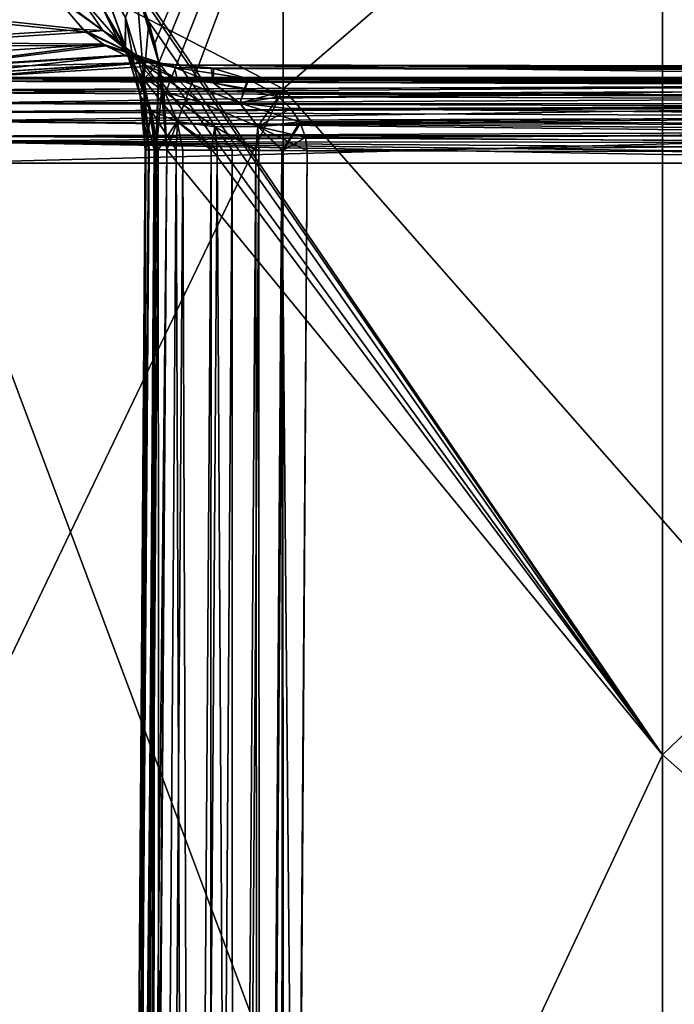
# Model space of a CAD drawing. Header units: millimetres. Extents: x -41 to 11, y -3 to 963.
# Tile 845 of 1056: x -39.12 to -37.21, y 882.4 to 885.28. Entities that reach past the tile are written whole.
import ezdxf

# ---------------------------------------------------------------- set-up
doc = ezdxf.new("R2010")
doc.units = ezdxf.units.MM
doc.header["$LTSCALE"] = 65.185185
for name, color, linetype in [('2190', 7, 'CONTINUOUS'), ('2194', 7, 'CONTINUOUS'), ('2226', 7, 'CONTINUOUS'), ('2227', 7, 'CONTINUOUS'), ('2228', 7, 'CONTINUOUS'), ('2236', 7, 'CONTINUOUS'), ('2263', 7, 'CONTINUOUS'), ('2264', 7, 'CONTINUOUS'), ('2266', 7, 'CONTINUOUS'), ('2282', 7, 'CONTINUOUS'), ('2283', 7, 'CONTINUOUS'), ('2284', 7, 'CONTINUOUS'), ('2285', 7, 'CONTINUOUS'), ('2286', 7, 'CONTINUOUS'), ('2287', 7, 'CONTINUOUS'), ('2288', 7, 'CONTINUOUS'), ('2292', 7, 'CONTINUOUS'), ('2410', 7, 'CONTINUOUS'), ('2414', 7, 'CONTINUOUS'), ('2425', 7, 'CONTINUOUS'), ('3163', 7, 'CONTINUOUS'), ('3165', 7, 'CONTINUOUS'), ('3226', 7, 'CONTINUOUS'), ('3227', 7, 'CONTINUOUS')]:
    doc.layers.add(name, color=color, linetype=linetype)

msp = doc.modelspace()

# ---------------------------------------------------------------- linework, layer by layer
at = {"layer": '2190', "linetype": 'Continuous'}
for points in [[(-38.7247, 885.2089, 88.0363), (-37.2415, 888.7487, 85.4452), (-38.7691, 885.348, 88.1167), (-38.7247, 885.2089, 88.0363)], [(-38.7124, 885.1515, 88.0137), (-37.2415, 888.7487, 85.4452), (-38.7247, 885.2089, 88.0363), (-38.7124, 885.1515, 88.0137)], [(-38.6977, 885.0538, 87.9865), (-37.2415, 888.7487, 85.4452), (-38.7124, 885.1515, 88.0137), (-38.6977, 885.0538, 87.9865)], [(-38.6896, 884.8973, 87.9705), (-37.2415, 888.7487, 85.4452), (-38.6977, 885.0538, 87.9865), (-38.6896, 884.8973, 87.9705)], [(-37.2415, 883.1297, 85.3396), (-37.2415, 888.7487, 85.4452), (-38.6896, 884.8973, 87.9705), (-37.2415, 883.1297, 85.3396)], [(-37.2415, 883.1297, 85.3396), (-34.6518, 885.6143, 80.6992), (-37.2415, 888.7487, 85.4452), (-37.2415, 883.1297, 85.3396)], [(-34.6518, 880.8423, 80.447), (-34.6518, 885.6143, 80.6992), (-37.2415, 883.1297, 85.3396), (-34.6518, 880.8423, 80.447)], [(-38.7231, 879.9753, 87.9722), (-37.2415, 883.1297, 85.3396), (-38.6896, 884.8973, 87.9705), (-38.7231, 879.9753, 87.9722)], [(-37.2415, 877.5184, 85.1924), (-37.2415, 883.1297, 85.3396), (-38.7231, 879.9753, 87.9722), (-37.2415, 877.5184, 85.1924)], [(-37.2415, 877.5184, 85.1924), (-34.6518, 880.8423, 80.447), (-37.2415, 883.1297, 85.3396), (-37.2415, 877.5184, 85.1924)]]:
    msp.add_3dface(points, dxfattribs=at)
at = {"layer": '2194', "linetype": 'Continuous'}
for points in [[(-37.2415, 888.7487, 16.5548), (-37.2415, 883.1297, 16.6604), (-38.8026, 885.4203, 13.823), (-37.2415, 888.7487, 16.5548)], [(-37.2415, 888.7487, 16.5548), (-34.6518, 885.6143, 21.3008), (-37.2415, 883.1297, 16.6604), (-37.2415, 888.7487, 16.5548)], [(-34.6518, 885.6143, 21.3008), (-34.6518, 880.8423, 21.553), (-37.2415, 883.1297, 16.6604), (-34.6518, 885.6143, 21.3008)], [(-38.8026, 885.4203, 13.823), (-37.2415, 883.1297, 16.6604), (-38.778, 885.369, 13.8673), (-38.8026, 885.4203, 13.823)], [(-38.778, 885.369, 13.8673), (-37.2415, 883.1297, 16.6604), (-38.7419, 885.2712, 13.9325), (-38.778, 885.369, 13.8673)], [(-38.7419, 885.2712, 13.9325), (-37.2415, 883.1297, 16.6604), (-38.7123, 885.1515, 13.9864), (-38.7419, 885.2712, 13.9325)], [(-38.7123, 885.1515, 13.9864), (-37.2415, 883.1297, 16.6604), (-38.7027, 885.0934, 14.0042), (-38.7123, 885.1515, 13.9864)], [(-38.7027, 885.0934, 14.0042), (-37.2415, 883.1297, 16.6604), (-38.6896, 884.8973, 14.0295), (-38.7027, 885.0934, 14.0042)], [(-38.6896, 884.8973, 14.0295), (-37.2415, 883.1297, 16.6604), (-38.7231, 879.9753, 14.0278), (-38.6896, 884.8973, 14.0295)], [(-37.2415, 883.1297, 16.6604), (-37.2415, 877.5184, 16.8076), (-38.7231, 879.9753, 14.0278), (-37.2415, 883.1297, 16.6604)], [(-37.2415, 883.1297, 16.6604), (-34.6518, 880.8423, 21.553), (-37.2415, 877.5184, 16.8076), (-37.2415, 883.1297, 16.6604)]]:
    msp.add_3dface(points, dxfattribs=at)
at = {"layer": '2226', "linetype": 'Continuous'}
for points in [[(-38.6741, 885.1453, 88.9527), (-31.875, 885.1329, 89.3091), (-31.875, 885.1229, 89.2297), (-38.6741, 885.1453, 88.9527)], [(-38.5602, 885.1365, 88.8845), (-38.6741, 885.1453, 88.9527), (-31.875, 885.1229, 89.2297), (-38.5602, 885.1365, 88.8845)], [(-38.5529, 885.1352, 88.8801), (-38.5602, 885.1365, 88.8845), (-31.875, 885.1229, 89.2297), (-38.5529, 885.1352, 88.8801)], [(-38.4532, 885.1053, 88.8202), (-38.5529, 885.1352, 88.8801), (-31.875, 885.1229, 89.2297), (-38.4532, 885.1053, 88.8202)], [(-31.875, 885.0884, 89.1575), (-38.4532, 885.1053, 88.8202), (-31.875, 885.1229, 89.2297), (-31.875, 885.0884, 89.1575)], [(-38.4503, 885.1041, 88.8185), (-38.4532, 885.1053, 88.8202), (-31.875, 885.0884, 89.1575), (-38.4503, 885.1041, 88.8185)], [(-38.376, 885.0622, 88.7736), (-38.4503, 885.1041, 88.8185), (-31.875, 885.0884, 89.1575), (-38.376, 885.0622, 88.7736)], [(-31.875, 885.0329, 89.1), (-38.376, 885.0622, 88.7736), (-31.875, 885.0884, 89.1575), (-31.875, 885.0329, 89.1)], [(-38.363, 885.0521, 88.7657), (-38.376, 885.0622, 88.7736), (-31.875, 885.0329, 89.1), (-38.363, 885.0521, 88.7657)], [(-38.3275, 885.0177, 88.7441), (-38.363, 885.0521, 88.7657), (-31.875, 885.0329, 89.1), (-38.3275, 885.0177, 88.7441)], [(-31.875, 884.962, 89.0629), (-38.3275, 885.0177, 88.7441), (-31.875, 885.0329, 89.1), (-31.875, 884.962, 89.0629)], [(-38.3012, 884.9795, 88.728), (-38.3275, 885.0177, 88.7441), (-31.875, 884.962, 89.0629), (-38.3012, 884.9795, 88.728)], [(-38.2987, 884.9746, 88.7265), (-38.3012, 884.9795, 88.728), (-31.875, 884.962, 89.0629), (-38.2987, 884.9746, 88.7265)], [(-38.2839, 884.9339, 88.7172), (-38.2987, 884.9746, 88.7265), (-31.875, 884.962, 89.0629), (-38.2839, 884.9339, 88.7172)], [(-31.875, 884.883, 89.05), (-38.2839, 884.9339, 88.7172), (-31.875, 884.962, 89.0629), (-31.875, 884.883, 89.05)], [(-38.2797, 884.8948, 88.7143), (-38.2839, 884.9339, 88.7172), (-31.875, 884.883, 89.05), (-38.2797, 884.8948, 88.7143)]]:
    msp.add_3dface(points, dxfattribs=at)
at = {"layer": '2227', "linetype": 'Continuous'}
for points in [[(-38.8787, 885.3141, 88.4443), (-38.8107, 885.1985, 88.3313), (-38.8913, 885.4213, 88.3663), (-38.8787, 885.3141, 88.4443)], [(-38.8107, 885.1985, 88.3313), (-38.8102, 885.2844, 88.2223), (-38.8913, 885.4213, 88.3663), (-38.8107, 885.1985, 88.3313)], [(-39.0209, 885.3492, 88.7645), (-38.8764, 885.2463, 88.6764), (-38.9502, 885.3555, 88.6044), (-39.0209, 885.3492, 88.7645)], [(-39.0209, 885.3492, 88.7645), (-38.9248, 885.2413, 88.8149), (-38.8764, 885.2463, 88.6764), (-39.0209, 885.3492, 88.7645)], [(-38.8324, 885.2187, 88.5333), (-38.8787, 885.3141, 88.4443), (-38.9502, 885.3555, 88.6044), (-38.8324, 885.2187, 88.5333)], [(-38.8764, 885.2463, 88.6764), (-38.8324, 885.2187, 88.5333), (-38.9502, 885.3555, 88.6044), (-38.8764, 885.2463, 88.6764)], [(-38.7563, 885.1036, 88.1258), (-38.7779, 885.3688, 88.1326), (-38.8102, 885.2844, 88.2223), (-38.7563, 885.1036, 88.1258)], [(-38.7124, 885.1515, 88.0137), (-38.7691, 885.348, 88.1167), (-38.7779, 885.3688, 88.1326), (-38.7124, 885.1515, 88.0137)], [(-38.7124, 885.1515, 88.0137), (-38.7779, 885.3688, 88.1326), (-38.7563, 885.1036, 88.1258), (-38.7124, 885.1515, 88.0137)], [(-38.7124, 885.1515, 88.0137), (-38.7247, 885.2089, 88.0363), (-38.7691, 885.348, 88.1167), (-38.7124, 885.1515, 88.0137)], [(-38.772, 885.1219, 88.4501), (-38.8107, 885.1985, 88.3313), (-38.8787, 885.3141, 88.4443), (-38.772, 885.1219, 88.4501)], [(-38.8324, 885.2187, 88.5333), (-38.772, 885.1219, 88.4501), (-38.8787, 885.3141, 88.4443), (-38.8324, 885.2187, 88.5333)], [(-38.8107, 885.1985, 88.3313), (-38.7674, 885.0548, 88.2591), (-38.8102, 885.2844, 88.2223), (-38.8107, 885.1985, 88.3313)], [(-38.7674, 885.0548, 88.2591), (-38.7563, 885.1036, 88.1258), (-38.8102, 885.2844, 88.2223), (-38.7674, 885.0548, 88.2591)], [(-38.9248, 885.2413, 88.8149), (-38.7769, 885.1723, 88.7529), (-38.8764, 885.2463, 88.6764), (-38.9248, 885.2413, 88.8149)], [(-38.9248, 885.2413, 88.8149), (-38.8677, 885.2013, 88.8457), (-38.7769, 885.1723, 88.7529), (-38.9248, 885.2413, 88.8149)], [(-38.7559, 885.1468, 88.6236), (-38.8324, 885.2187, 88.5333), (-38.8764, 885.2463, 88.6764), (-38.7559, 885.1468, 88.6236)], [(-38.7769, 885.1723, 88.7529), (-38.7559, 885.1468, 88.6236), (-38.8764, 885.2463, 88.6764), (-38.7769, 885.1723, 88.7529)], [(-38.6953, 885.0658, 88.5639), (-38.772, 885.1219, 88.4501), (-38.8324, 885.2187, 88.5333), (-38.6953, 885.0658, 88.5639)], [(-38.7559, 885.1468, 88.6236), (-38.6953, 885.0658, 88.5639), (-38.8324, 885.2187, 88.5333), (-38.7559, 885.1468, 88.6236)], [(-38.8677, 885.2013, 88.8457), (-38.8077, 885.1722, 88.8784), (-38.7769, 885.1723, 88.7529), (-38.8677, 885.2013, 88.8457)], [(-38.7353, 885.0112, 88.401), (-38.7674, 885.0548, 88.2591), (-38.8107, 885.1985, 88.3313), (-38.7353, 885.0112, 88.401)], [(-38.772, 885.1219, 88.4501), (-38.7353, 885.0112, 88.401), (-38.8107, 885.1985, 88.3313), (-38.772, 885.1219, 88.4501)], [(-38.8077, 885.1722, 88.8784), (-38.6669, 885.1375, 88.8244), (-38.7769, 885.1723, 88.7529), (-38.8077, 885.1722, 88.8784)], [(-38.8077, 885.1722, 88.8784), (-38.7421, 885.153, 88.9147), (-38.6669, 885.1375, 88.8244), (-38.8077, 885.1722, 88.8784)], [(-38.6669, 885.1375, 88.8244), (-38.659, 885.105, 88.7055), (-38.7769, 885.1723, 88.7529), (-38.6669, 885.1375, 88.8244)], [(-38.659, 885.105, 88.7055), (-38.7559, 885.1468, 88.6236), (-38.7769, 885.1723, 88.7529), (-38.659, 885.105, 88.7055)], [(-38.7211, 884.8974, 88.0381), (-38.7124, 885.1515, 88.0137), (-38.7563, 885.1036, 88.1258), (-38.7211, 884.8974, 88.0381)], [(-38.7421, 885.153, 88.9147), (-38.6741, 885.1453, 88.9527), (-38.6669, 885.1375, 88.8244), (-38.7421, 885.153, 88.9147)], [(-38.6896, 884.8973, 87.9705), (-38.7124, 885.1515, 88.0137), (-38.7211, 884.8974, 88.0381), (-38.6896, 884.8973, 87.9705)], [(-38.6896, 884.8973, 87.9705), (-38.6977, 885.0538, 87.9865), (-38.7124, 885.1515, 88.0137), (-38.6896, 884.8973, 87.9705)], [(-38.6953, 885.0658, 88.5639), (-38.6588, 884.9798, 88.5323), (-38.772, 885.1219, 88.4501), (-38.6953, 885.0658, 88.5639)], [(-38.6588, 884.9798, 88.5323), (-38.7353, 885.0112, 88.401), (-38.772, 885.1219, 88.4501), (-38.6588, 884.9798, 88.5323)], [(-38.5913, 885.0367, 88.6586), (-38.6953, 885.0658, 88.5639), (-38.7559, 885.1468, 88.6236), (-38.5913, 885.0367, 88.6586)], [(-38.659, 885.105, 88.7055), (-38.5913, 885.0367, 88.6586), (-38.7559, 885.1468, 88.6236), (-38.659, 885.105, 88.7055)], [(-38.6741, 885.1453, 88.9527), (-38.5602, 885.1365, 88.8845), (-38.6669, 885.1375, 88.8244), (-38.6741, 885.1453, 88.9527)], [(-38.5544, 885.093, 88.7718), (-38.659, 885.105, 88.7055), (-38.6669, 885.1375, 88.8244), (-38.5544, 885.093, 88.7718)], [(-38.5602, 885.1365, 88.8845), (-38.5544, 885.093, 88.7718), (-38.6669, 885.1375, 88.8244), (-38.5602, 885.1365, 88.8845)], [(-38.5529, 885.1352, 88.8801), (-38.5544, 885.093, 88.7718), (-38.5602, 885.1365, 88.8845), (-38.5529, 885.1352, 88.8801)], [(-38.4532, 885.1053, 88.8202), (-38.5544, 885.093, 88.7718), (-38.5529, 885.1352, 88.8801), (-38.4532, 885.1053, 88.8202)], [(-38.7674, 885.0548, 88.2591), (-38.7431, 884.8975, 88.1137), (-38.7563, 885.1036, 88.1258), (-38.7674, 885.0548, 88.2591)], [(-38.7431, 884.8975, 88.1137), (-38.7211, 884.8974, 88.0381), (-38.7563, 885.1036, 88.1258), (-38.7431, 884.8975, 88.1137)], [(-38.4757, 885.0341, 88.7262), (-38.5913, 885.0367, 88.6586), (-38.659, 885.105, 88.7055), (-38.4757, 885.0341, 88.7262)], [(-38.5544, 885.093, 88.7718), (-38.4757, 885.0341, 88.7262), (-38.659, 885.105, 88.7055), (-38.5544, 885.093, 88.7718)], [(-38.4532, 885.1053, 88.8202), (-38.4757, 885.0341, 88.7262), (-38.5544, 885.093, 88.7718), (-38.4532, 885.1053, 88.8202)], [(-38.4503, 885.1041, 88.8185), (-38.4757, 885.0341, 88.7262), (-38.4532, 885.1053, 88.8202), (-38.4503, 885.1041, 88.8185)], [(-38.376, 885.0622, 88.7736), (-38.4757, 885.0341, 88.7262), (-38.4503, 885.1041, 88.8185), (-38.376, 885.0622, 88.7736)], [(-38.5913, 885.0367, 88.6586), (-38.5489, 884.9648, 88.6348), (-38.6953, 885.0658, 88.5639), (-38.5913, 885.0367, 88.6586)], [(-38.5489, 884.9648, 88.6348), (-38.6588, 884.9798, 88.5323), (-38.6953, 885.0658, 88.5639), (-38.5489, 884.9648, 88.6348)], [(-38.363, 885.0521, 88.7657), (-38.4757, 885.0341, 88.7262), (-38.376, 885.0622, 88.7736), (-38.363, 885.0521, 88.7657)], [(-38.7512, 884.8975, 88.2632), (-38.7528, 884.8976, 88.1894), (-38.7674, 885.0548, 88.2591), (-38.7512, 884.8975, 88.2632)], [(-38.7528, 884.8976, 88.1894), (-38.7431, 884.8975, 88.1137), (-38.7674, 885.0548, 88.2591), (-38.7528, 884.8976, 88.1894)], [(-38.7353, 885.0112, 88.401), (-38.7512, 884.8975, 88.2632), (-38.7674, 885.0548, 88.2591), (-38.7353, 885.0112, 88.401)], [(-38.4757, 885.0341, 88.7262), (-38.4239, 884.966, 88.6996), (-38.5913, 885.0367, 88.6586), (-38.4757, 885.0341, 88.7262)], [(-38.4239, 884.966, 88.6996), (-38.5489, 884.9648, 88.6348), (-38.5913, 885.0367, 88.6586), (-38.4239, 884.966, 88.6996)], [(-38.363, 885.0521, 88.7657), (-38.4239, 884.966, 88.6996), (-38.4757, 885.0341, 88.7262), (-38.363, 885.0521, 88.7657)], [(-38.3275, 885.0177, 88.7441), (-38.4239, 884.966, 88.6996), (-38.363, 885.0521, 88.7657), (-38.3275, 885.0177, 88.7441)], [(-38.7152, 884.8973, 88.4069), (-38.7512, 884.8975, 88.2632), (-38.7353, 885.0112, 88.401), (-38.7152, 884.8973, 88.4069)], [(-38.6588, 884.9798, 88.5323), (-38.7152, 884.8973, 88.4069), (-38.7353, 885.0112, 88.401), (-38.6588, 884.9798, 88.5323)], [(-38.3012, 884.9795, 88.728), (-38.4239, 884.966, 88.6996), (-38.3275, 885.0177, 88.7441), (-38.3012, 884.9795, 88.728)], [(-38.6431, 884.8969, 88.5284), (-38.7152, 884.8973, 88.4069), (-38.6588, 884.9798, 88.5323), (-38.6431, 884.8969, 88.5284)], [(-38.5489, 884.9648, 88.6348), (-38.5419, 884.8963, 88.6234), (-38.6588, 884.9798, 88.5323), (-38.5489, 884.9648, 88.6348)], [(-38.5419, 884.8963, 88.6234), (-38.6431, 884.8969, 88.5284), (-38.6588, 884.9798, 88.5323), (-38.5419, 884.8963, 88.6234)], [(-38.3012, 884.9795, 88.728), (-38.3502, 884.8952, 88.7056), (-38.4239, 884.966, 88.6996), (-38.3012, 884.9795, 88.728)], [(-38.2987, 884.9746, 88.7265), (-38.3502, 884.8952, 88.7056), (-38.3012, 884.9795, 88.728), (-38.2987, 884.9746, 88.7265)], [(-38.2839, 884.9339, 88.7172), (-38.3502, 884.8952, 88.7056), (-38.2987, 884.9746, 88.7265), (-38.2839, 884.9339, 88.7172)], [(-38.4239, 884.966, 88.6996), (-38.4206, 884.8956, 88.6863), (-38.5489, 884.9648, 88.6348), (-38.4239, 884.966, 88.6996)], [(-38.4206, 884.8956, 88.6863), (-38.5419, 884.8963, 88.6234), (-38.5489, 884.9648, 88.6348), (-38.4206, 884.8956, 88.6863)], [(-38.3502, 884.8952, 88.7056), (-38.4206, 884.8956, 88.6863), (-38.4239, 884.966, 88.6996), (-38.3502, 884.8952, 88.7056)], [(-38.2797, 884.8948, 88.7143), (-38.3502, 884.8952, 88.7056), (-38.2839, 884.9339, 88.7172), (-38.2797, 884.8948, 88.7143)]]:
    msp.add_3dface(points, dxfattribs=at)
at = {"layer": '2228', "linetype": 'Continuous'}
for points in [[(-38.8214, 875.3094, 88.192), (-38.7528, 884.8976, 88.1894), (-38.8189, 875.3093, 88.2652), (-38.8214, 875.3094, 88.192)], [(-38.7431, 884.8975, 88.1137), (-38.7528, 884.8976, 88.1894), (-38.8214, 875.3094, 88.192), (-38.7431, 884.8975, 88.1137)], [(-38.8127, 875.3093, 88.1169), (-38.7431, 884.8975, 88.1137), (-38.8214, 875.3094, 88.192), (-38.8127, 875.3093, 88.1169)], [(-38.7528, 884.8976, 88.1894), (-38.7512, 884.8975, 88.2632), (-38.8189, 875.3093, 88.2652), (-38.7528, 884.8976, 88.1894)], [(-38.8189, 875.3093, 88.2652), (-38.7512, 884.8975, 88.2632), (-38.7818, 875.3089, 88.4073), (-38.8189, 875.3093, 88.2652)], [(-38.7211, 884.8974, 88.0381), (-38.7431, 884.8975, 88.1137), (-38.8127, 875.3093, 88.1169), (-38.7211, 884.8974, 88.0381)], [(-38.7921, 875.3092, 88.0417), (-38.7211, 884.8974, 88.0381), (-38.8127, 875.3093, 88.1169), (-38.7921, 875.3092, 88.0417)], [(-38.7619, 875.309, 87.9742), (-38.7211, 884.8974, 88.0381), (-38.7921, 875.3092, 88.0417), (-38.7619, 875.309, 87.9742)], [(-38.7512, 884.8975, 88.2632), (-38.7152, 884.8973, 88.4069), (-38.7818, 875.3089, 88.4073), (-38.7512, 884.8975, 88.2632)], [(-38.7818, 875.3089, 88.4073), (-38.7152, 884.8973, 88.4069), (-38.7093, 875.3083, 88.5274), (-38.7818, 875.3089, 88.4073)], [(-38.7619, 875.309, 87.9742), (-38.6896, 884.8973, 87.9705), (-38.7211, 884.8974, 88.0381), (-38.7619, 875.309, 87.9742)], [(-38.7619, 875.309, 87.9742), (-38.7231, 879.9753, 87.9722), (-38.6896, 884.8973, 87.9705), (-38.7619, 875.309, 87.9742)], [(-38.7152, 884.8973, 88.4069), (-38.6431, 884.8969, 88.5284), (-38.7093, 875.3083, 88.5274), (-38.7152, 884.8973, 88.4069)], [(-38.7093, 875.3083, 88.5274), (-38.6431, 884.8969, 88.5284), (-38.6084, 875.3074, 88.6211), (-38.7093, 875.3083, 88.5274)], [(-38.6431, 884.8969, 88.5284), (-38.5419, 884.8963, 88.6234), (-38.6084, 875.3074, 88.6211), (-38.6431, 884.8969, 88.5284)], [(-38.6084, 875.3074, 88.6211), (-38.5419, 884.8963, 88.6234), (-38.4878, 875.3063, 88.6831), (-38.6084, 875.3074, 88.6211)], [(-38.5419, 884.8963, 88.6234), (-38.4206, 884.8956, 88.6863), (-38.4878, 875.3063, 88.6831), (-38.5419, 884.8963, 88.6234)], [(-38.4878, 875.3063, 88.6831), (-38.4206, 884.8956, 88.6863), (-38.418, 875.3057, 88.7021), (-38.4878, 875.3063, 88.6831)], [(-38.4206, 884.8956, 88.6863), (-38.3502, 884.8952, 88.7056), (-38.418, 875.3057, 88.7021), (-38.4206, 884.8956, 88.6863)], [(-38.418, 875.3057, 88.7021), (-38.3502, 884.8952, 88.7056), (-38.348, 875.3051, 88.7108), (-38.418, 875.3057, 88.7021)], [(-38.3502, 884.8952, 88.7056), (-38.2797, 884.8948, 88.7143), (-38.348, 875.3051, 88.7108), (-38.3502, 884.8952, 88.7056)], [(-38.348, 875.3051, 88.7108), (-38.2797, 884.8948, 88.7143), (-38.3104, 880.0999, 88.7127), (-38.348, 875.3051, 88.7108)]]:
    msp.add_3dface(points, dxfattribs=at)
at = {"layer": '2236', "linetype": 'Continuous'}
for points in [[(-39.375, 875.3414, 90.25), (-35.8129, 875.3414, 90.25), (-35.8129, 884.8586, 90.25), (-39.375, 875.3414, 90.25)], [(-39.375, 884.8586, 90.25), (-39.375, 875.3414, 90.25), (-35.8129, 884.8586, 90.25), (-39.375, 884.8586, 90.25)]]:
    msp.add_3dface(points, dxfattribs=at)
at = {"layer": '2263', "linetype": 'Continuous'}
for points in [[(-38.6741, 885.1453, 88.9527), (-39.2695, 885.1084, 90.0087), (-35.8129, 885.1084, 90.0087), (-38.6741, 885.1453, 88.9527)], [(-34.3653, 885.1231, 89.5875), (-38.6741, 885.1453, 88.9527), (-34.5274, 885.1224, 89.6098), (-34.3653, 885.1231, 89.5875)], [(-31.875, 885.1329, 89.3091), (-38.6741, 885.1453, 88.9527), (-34.3653, 885.1231, 89.5875), (-31.875, 885.1329, 89.3091)], [(-38.6741, 885.1453, 88.9527), (-35.8129, 885.1084, 90.0087), (-34.5274, 885.1224, 89.6098), (-38.6741, 885.1453, 88.9527)]]:
    msp.add_3dface(points, dxfattribs=at)
at = {"layer": '2264', "linetype": 'Continuous'}
for points in [[(-39.0209, 885.3492, 88.7645), (-39.6154, 885.3114, 89.8206), (-38.9248, 885.2413, 88.8149), (-39.0209, 885.3492, 88.7645)], [(-39.6154, 885.3114, 89.8206), (-39.5191, 885.2035, 89.8712), (-38.9248, 885.2413, 88.8149), (-39.6154, 885.3114, 89.8206)], [(-38.9248, 885.2413, 88.8149), (-39.5191, 885.2035, 89.8712), (-38.8677, 885.2013, 88.8457), (-38.9248, 885.2413, 88.8149)], [(-39.5191, 885.2035, 89.8712), (-39.402, 885.1346, 89.9349), (-38.8677, 885.2013, 88.8457), (-39.5191, 885.2035, 89.8712)], [(-38.8677, 885.2013, 88.8457), (-39.402, 885.1346, 89.9349), (-38.8077, 885.1722, 88.8784), (-38.8677, 885.2013, 88.8457)], [(-38.8077, 885.1722, 88.8784), (-39.402, 885.1346, 89.9349), (-38.7421, 885.153, 88.9147), (-38.8077, 885.1722, 88.8784)], [(-39.402, 885.1346, 89.9349), (-39.3365, 885.1155, 89.9711), (-38.7421, 885.153, 88.9147), (-39.402, 885.1346, 89.9349)], [(-39.3365, 885.1155, 89.9711), (-39.2695, 885.1084, 90.0087), (-38.7421, 885.153, 88.9147), (-39.3365, 885.1155, 89.9711)], [(-38.7421, 885.153, 88.9147), (-39.2695, 885.1084, 90.0087), (-38.6741, 885.1453, 88.9527), (-38.7421, 885.153, 88.9147)]]:
    msp.add_3dface(points, dxfattribs=at)
at = {"layer": '2266', "linetype": 'Continuous'}
for points in [[(-39.3231, 885.1053, 90.0404), (-39.375, 885.0983, 90.071), (-35.8129, 885.1084, 90.0087), (-39.3231, 885.1053, 90.0404)], [(-35.8129, 885.1084, 90.0087), (-39.375, 885.0983, 90.071), (-35.8129, 885.087, 90.1017), (-35.8129, 885.1084, 90.0087)], [(-35.8129, 885.087, 90.1017), (-39.375, 885.0983, 90.071), (-39.375, 885.0725, 90.1294), (-35.8129, 885.087, 90.1017)], [(-39.2695, 885.1084, 90.0087), (-39.3231, 885.1053, 90.0404), (-35.8129, 885.1084, 90.0087), (-39.2695, 885.1084, 90.0087)], [(-35.8129, 885.0322, 90.1799), (-35.8129, 885.087, 90.1017), (-39.375, 885.0326, 90.1794), (-35.8129, 885.0322, 90.1799)], [(-39.375, 885.0326, 90.1794), (-35.8129, 885.087, 90.1017), (-39.375, 885.0637, 90.143), (-39.375, 885.0326, 90.1794)], [(-39.375, 885.0637, 90.143), (-35.8129, 885.087, 90.1017), (-39.375, 885.0725, 90.1294), (-39.375, 885.0637, 90.143)], [(-39.375, 885.0082, 90.2003), (-35.8129, 885.0322, 90.1799), (-39.375, 885.0326, 90.1794), (-39.375, 885.0082, 90.2003)], [(-35.8129, 884.9521, 90.2319), (-35.8129, 885.0322, 90.1799), (-39.375, 884.9814, 90.2178), (-35.8129, 884.9521, 90.2319)], [(-39.375, 884.9814, 90.2178), (-35.8129, 885.0322, 90.1799), (-39.375, 885.0082, 90.2003), (-39.375, 884.9814, 90.2178)], [(-39.375, 884.9374, 90.2373), (-35.8129, 884.9521, 90.2319), (-39.375, 884.9814, 90.2178), (-39.375, 884.9374, 90.2373)], [(-39.375, 884.922, 90.2418), (-35.8129, 884.9521, 90.2319), (-39.375, 884.9374, 90.2373), (-39.375, 884.922, 90.2418)], [(-39.375, 884.8586, 90.25), (-35.8129, 884.8586, 90.25), (-35.8129, 884.9521, 90.2319), (-39.375, 884.8586, 90.25)], [(-39.375, 884.8586, 90.25), (-35.8129, 884.9521, 90.2319), (-39.375, 884.922, 90.2418), (-39.375, 884.8586, 90.25)]]:
    msp.add_3dface(points, dxfattribs=at)
at = {"layer": '2282', "linetype": 'Continuous'}
for points in [[(-38.8207, 875.3093, 13.7566), (-38.7931, 875.309, 13.6217), (-38.7528, 884.8976, 13.7592), (-38.8207, 875.3093, 13.7566)], [(-38.7412, 884.8975, 13.8953), (-38.8207, 875.3093, 13.7566), (-38.7528, 884.8976, 13.7592), (-38.7412, 884.8975, 13.8953)], [(-38.811, 875.3093, 13.8919), (-38.8207, 875.3093, 13.7566), (-38.7412, 884.8975, 13.8953), (-38.811, 875.3093, 13.8919)], [(-38.7199, 884.8974, 13.9652), (-38.811, 875.3093, 13.8919), (-38.7412, 884.8975, 13.8953), (-38.7199, 884.8974, 13.9652)], [(-38.7909, 875.3092, 13.9615), (-38.811, 875.3093, 13.8919), (-38.7199, 884.8974, 13.9652), (-38.7909, 875.3092, 13.9615)], [(-38.7528, 884.8976, 13.7592), (-38.7931, 875.309, 13.6217), (-38.7265, 884.8974, 13.623), (-38.7528, 884.8976, 13.7592)], [(-38.7931, 875.309, 13.6217), (-38.7282, 875.3084, 13.4974), (-38.7265, 884.8974, 13.623), (-38.7931, 875.309, 13.6217)], [(-38.6896, 884.8973, 14.0295), (-38.7909, 875.3092, 13.9615), (-38.7199, 884.8974, 13.9652), (-38.6896, 884.8973, 14.0295)], [(-38.6896, 884.8973, 14.0295), (-38.7619, 875.309, 14.0258), (-38.7909, 875.3092, 13.9615), (-38.6896, 884.8973, 14.0295)], [(-38.6896, 884.8973, 14.0295), (-38.7231, 879.9753, 14.0278), (-38.7619, 875.309, 14.0258), (-38.6896, 884.8973, 14.0295)], [(-38.7265, 884.8974, 13.623), (-38.7282, 875.3084, 13.4974), (-38.6623, 884.897, 13.4971), (-38.7265, 884.8974, 13.623)], [(-38.7282, 875.3084, 13.4974), (-38.6261, 875.3075, 13.3918), (-38.6623, 884.897, 13.4971), (-38.7282, 875.3084, 13.4974)], [(-38.6623, 884.897, 13.4971), (-38.6261, 875.3075, 13.3918), (-38.56, 884.8964, 13.3899), (-38.6623, 884.897, 13.4971)], [(-38.6261, 875.3075, 13.3918), (-38.5649, 875.307, 13.3517), (-38.56, 884.8964, 13.3899), (-38.6261, 875.3075, 13.3918)], [(-38.56, 884.8964, 13.3899), (-38.5649, 875.307, 13.3517), (-38.4985, 884.896, 13.3491), (-38.56, 884.8964, 13.3899)], [(-38.5649, 875.307, 13.3517), (-38.4963, 875.3064, 13.32), (-38.4985, 884.896, 13.3491), (-38.5649, 875.307, 13.3517)], [(-38.4985, 884.896, 13.3491), (-38.4963, 875.3064, 13.32), (-38.4293, 884.8956, 13.3169), (-38.4985, 884.896, 13.3491)], [(-38.4963, 875.3064, 13.32), (-38.4213, 875.3057, 13.2985), (-38.4293, 884.8956, 13.3169), (-38.4963, 875.3064, 13.32)], [(-38.4293, 884.8956, 13.3169), (-38.4213, 875.3057, 13.2985), (-38.3536, 884.8952, 13.2951), (-38.4293, 884.8956, 13.3169)], [(-38.4213, 875.3057, 13.2985), (-38.348, 875.3051, 13.2892), (-38.3536, 884.8952, 13.2951), (-38.4213, 875.3057, 13.2985)], [(-38.348, 875.3051, 13.2892), (-38.3101, 880.1389, 13.2872), (-38.3536, 884.8952, 13.2951), (-38.348, 875.3051, 13.2892)], [(-38.3101, 880.1389, 13.2872), (-38.2797, 884.8948, 13.2857), (-38.3536, 884.8952, 13.2951), (-38.3101, 880.1389, 13.2872)]]:
    msp.add_3dface(points, dxfattribs=at)
at = {"layer": '2283', "linetype": 'Continuous'}
for points in [[(-38.2797, 884.8948, 13.2857), (-38.3101, 880.1389, 13.2872), (-31.875, 884.883, 12.95), (-38.2797, 884.8948, 13.2857)], [(-38.3101, 880.1389, 13.2872), (-31.875, 875.317, 12.95), (-31.875, 884.883, 12.95), (-38.3101, 880.1389, 13.2872)]]:
    msp.add_3dface(points, dxfattribs=at)
at = {"layer": '2284', "linetype": 'Continuous'}
for points in [[(-38.6741, 885.1453, 13.0473), (-38.5602, 885.1365, 13.1155), (-31.875, 885.1329, 12.6909), (-38.6741, 885.1453, 13.0473)], [(-38.5602, 885.1365, 13.1155), (-38.553, 885.1352, 13.1198), (-31.875, 885.1329, 12.6909), (-38.5602, 885.1365, 13.1155)], [(-38.553, 885.1352, 13.1198), (-38.4532, 885.1053, 13.1798), (-31.875, 885.1229, 12.7703), (-38.553, 885.1352, 13.1198)], [(-31.875, 885.1329, 12.6909), (-38.553, 885.1352, 13.1198), (-31.875, 885.1229, 12.7703), (-31.875, 885.1329, 12.6909)], [(-38.4532, 885.1053, 13.1798), (-38.4504, 885.1042, 13.1815), (-31.875, 885.1229, 12.7703), (-38.4532, 885.1053, 13.1798)], [(-31.875, 885.1229, 12.7703), (-38.4504, 885.1042, 13.1815), (-31.875, 885.0884, 12.8425), (-31.875, 885.1229, 12.7703)], [(-38.4504, 885.1042, 13.1815), (-38.376, 885.0622, 13.2264), (-31.875, 885.0884, 12.8425), (-38.4504, 885.1042, 13.1815)], [(-38.376, 885.0622, 13.2264), (-38.363, 885.0521, 13.2343), (-31.875, 885.0884, 12.8425), (-38.376, 885.0622, 13.2264)], [(-31.875, 885.0884, 12.8425), (-38.363, 885.0521, 13.2343), (-31.875, 885.0329, 12.9), (-31.875, 885.0884, 12.8425)], [(-38.363, 885.0521, 13.2343), (-38.3275, 885.0176, 13.2559), (-31.875, 885.0329, 12.9), (-38.363, 885.0521, 13.2343)], [(-38.3275, 885.0176, 13.2559), (-38.3012, 884.9794, 13.272), (-31.875, 885.0329, 12.9), (-38.3275, 885.0176, 13.2559)], [(-38.3012, 884.9794, 13.272), (-38.2987, 884.9746, 13.2735), (-31.875, 885.0329, 12.9), (-38.3012, 884.9794, 13.272)], [(-31.875, 885.0329, 12.9), (-38.2987, 884.9746, 13.2735), (-31.875, 884.962, 12.9371), (-31.875, 885.0329, 12.9)], [(-38.2987, 884.9746, 13.2735), (-38.2839, 884.9339, 13.2828), (-31.875, 884.962, 12.9371), (-38.2987, 884.9746, 13.2735)], [(-38.2839, 884.9339, 13.2828), (-38.2797, 884.8948, 13.2857), (-31.875, 884.962, 12.9371), (-38.2839, 884.9339, 13.2828)], [(-38.2797, 884.8948, 13.2857), (-31.875, 884.883, 12.95), (-31.875, 884.962, 12.9371), (-38.2797, 884.8948, 13.2857)]]:
    msp.add_3dface(points, dxfattribs=at)
at = {"layer": '2285', "linetype": 'Continuous'}
for points in [[(-38.8103, 885.284, 13.7773), (-38.8106, 885.1982, 13.6683), (-38.8913, 885.4213, 13.6338), (-38.8103, 885.284, 13.7773)], [(-38.8913, 885.4213, 13.6338), (-38.8106, 885.1982, 13.6683), (-38.8787, 885.3141, 13.5558), (-38.8913, 885.4213, 13.6338)], [(-38.9502, 885.3555, 13.3956), (-38.8764, 885.2463, 13.3237), (-39.0282, 885.3607, 13.2392), (-38.9502, 885.3555, 13.3956)], [(-39.0282, 885.3607, 13.2392), (-38.8764, 885.2463, 13.3237), (-38.934, 885.2491, 13.19), (-39.0282, 885.3607, 13.2392)], [(-38.8787, 885.3141, 13.5558), (-38.8324, 885.2187, 13.4668), (-38.9502, 885.3555, 13.3956), (-38.8787, 885.3141, 13.5558)], [(-38.9502, 885.3555, 13.3956), (-38.8324, 885.2187, 13.4668), (-38.8764, 885.2463, 13.3237), (-38.9502, 885.3555, 13.3956)], [(-38.778, 885.369, 13.8673), (-38.7564, 885.1035, 13.8739), (-38.8103, 885.284, 13.7773), (-38.778, 885.369, 13.8673)], [(-38.778, 885.369, 13.8673), (-38.7419, 885.2712, 13.9325), (-38.7564, 885.1035, 13.8739), (-38.778, 885.369, 13.8673)], [(-38.8106, 885.1982, 13.6683), (-38.7719, 885.1217, 13.5496), (-38.8787, 885.3141, 13.5558), (-38.8106, 885.1982, 13.6683)], [(-38.8787, 885.3141, 13.5558), (-38.7719, 885.1217, 13.5496), (-38.8324, 885.2187, 13.4668), (-38.8787, 885.3141, 13.5558)], [(-38.8103, 885.284, 13.7773), (-38.7673, 885.0547, 13.7407), (-38.8106, 885.1982, 13.6683), (-38.8103, 885.284, 13.7773)], [(-38.7564, 885.1035, 13.8739), (-38.7673, 885.0547, 13.7407), (-38.8103, 885.284, 13.7773), (-38.7564, 885.1035, 13.8739)], [(-38.7419, 885.2712, 13.9325), (-38.7123, 885.1515, 13.9864), (-38.7564, 885.1035, 13.8739), (-38.7419, 885.2712, 13.9325)], [(-38.8764, 885.2463, 13.3237), (-38.7769, 885.1723, 13.2471), (-38.934, 885.2491, 13.19), (-38.8764, 885.2463, 13.3237)], [(-38.934, 885.2491, 13.19), (-38.7769, 885.1723, 13.2471), (-38.8753, 885.2058, 13.1585), (-38.934, 885.2491, 13.19)], [(-38.8324, 885.2187, 13.4668), (-38.7559, 885.1468, 13.3764), (-38.8764, 885.2463, 13.3237), (-38.8324, 885.2187, 13.4668)], [(-38.8764, 885.2463, 13.3237), (-38.7559, 885.1468, 13.3764), (-38.7769, 885.1723, 13.2471), (-38.8764, 885.2463, 13.3237)], [(-38.7769, 885.1723, 13.2471), (-38.6669, 885.1375, 13.1756), (-38.8753, 885.2058, 13.1585), (-38.7769, 885.1723, 13.2471)], [(-38.8753, 885.2058, 13.1585), (-38.6669, 885.1375, 13.1756), (-38.8116, 885.1737, 13.1237), (-38.8753, 885.2058, 13.1585)], [(-38.7719, 885.1217, 13.5496), (-38.6951, 885.0657, 13.4359), (-38.8324, 885.2187, 13.4668), (-38.7719, 885.1217, 13.5496)], [(-38.8324, 885.2187, 13.4668), (-38.6951, 885.0657, 13.4359), (-38.7559, 885.1468, 13.3764), (-38.8324, 885.2187, 13.4668)], [(-38.7673, 885.0547, 13.7407), (-38.7352, 885.0111, 13.5988), (-38.8106, 885.1982, 13.6683), (-38.7673, 885.0547, 13.7407)], [(-38.8106, 885.1982, 13.6683), (-38.7352, 885.0111, 13.5988), (-38.7719, 885.1217, 13.5496), (-38.8106, 885.1982, 13.6683)], [(-38.8116, 885.1737, 13.1237), (-38.6669, 885.1375, 13.1756), (-38.743, 885.1531, 13.0858), (-38.8116, 885.1737, 13.1237)], [(-38.7559, 885.1468, 13.3764), (-38.659, 885.105, 13.2946), (-38.7769, 885.1723, 13.2471), (-38.7559, 885.1468, 13.3764)], [(-38.7769, 885.1723, 13.2471), (-38.659, 885.105, 13.2946), (-38.6669, 885.1375, 13.1756), (-38.7769, 885.1723, 13.2471)], [(-38.7123, 885.1515, 13.9864), (-38.7199, 884.8974, 13.9652), (-38.7564, 885.1035, 13.8739), (-38.7123, 885.1515, 13.9864)], [(-38.5602, 885.1365, 13.1155), (-38.6741, 885.1453, 13.0473), (-38.743, 885.1531, 13.0858), (-38.5602, 885.1365, 13.1155)], [(-38.6669, 885.1375, 13.1756), (-38.5602, 885.1365, 13.1155), (-38.743, 885.1531, 13.0858), (-38.6669, 885.1375, 13.1756)], [(-38.7123, 885.1515, 13.9864), (-38.7027, 885.0934, 14.0042), (-38.7199, 884.8974, 13.9652), (-38.7123, 885.1515, 13.9864)], [(-38.7352, 885.0111, 13.5988), (-38.6587, 884.9798, 13.4676), (-38.7719, 885.1217, 13.5496), (-38.7352, 885.0111, 13.5988)], [(-38.7719, 885.1217, 13.5496), (-38.6587, 884.9798, 13.4676), (-38.6951, 885.0657, 13.4359), (-38.7719, 885.1217, 13.5496)], [(-38.6951, 885.0657, 13.4359), (-38.5912, 885.0367, 13.3413), (-38.7559, 885.1468, 13.3764), (-38.6951, 885.0657, 13.4359)], [(-38.7559, 885.1468, 13.3764), (-38.5912, 885.0367, 13.3413), (-38.659, 885.105, 13.2946), (-38.7559, 885.1468, 13.3764)], [(-38.4532, 885.1053, 13.1798), (-38.553, 885.1352, 13.1198), (-38.6669, 885.1375, 13.1756), (-38.4532, 885.1053, 13.1798)], [(-38.5544, 885.093, 13.2282), (-38.4532, 885.1053, 13.1798), (-38.6669, 885.1375, 13.1756), (-38.5544, 885.093, 13.2282)], [(-38.553, 885.1352, 13.1198), (-38.5602, 885.1365, 13.1155), (-38.6669, 885.1375, 13.1756), (-38.553, 885.1352, 13.1198)], [(-38.659, 885.105, 13.2946), (-38.5544, 885.093, 13.2282), (-38.6669, 885.1375, 13.1756), (-38.659, 885.105, 13.2946)], [(-38.7564, 885.1035, 13.8739), (-38.7528, 884.8976, 13.7592), (-38.7673, 885.0547, 13.7407), (-38.7564, 885.1035, 13.8739)], [(-38.7199, 884.8974, 13.9652), (-38.7412, 884.8975, 13.8953), (-38.7564, 885.1035, 13.8739), (-38.7199, 884.8974, 13.9652)], [(-38.7412, 884.8975, 13.8953), (-38.7528, 884.8976, 13.7592), (-38.7564, 885.1035, 13.8739), (-38.7412, 884.8975, 13.8953)], [(-38.7027, 885.0934, 14.0042), (-38.6896, 884.8973, 14.0295), (-38.7199, 884.8974, 13.9652), (-38.7027, 885.0934, 14.0042)], [(-38.659, 885.105, 13.2946), (-38.4756, 885.034, 13.2738), (-38.5544, 885.093, 13.2282), (-38.659, 885.105, 13.2946)], [(-38.5912, 885.0367, 13.3413), (-38.4756, 885.034, 13.2738), (-38.659, 885.105, 13.2946), (-38.5912, 885.0367, 13.3413)], [(-38.4504, 885.1042, 13.1815), (-38.4532, 885.1053, 13.1798), (-38.5544, 885.093, 13.2282), (-38.4504, 885.1042, 13.1815)], [(-38.376, 885.0622, 13.2264), (-38.4504, 885.1042, 13.1815), (-38.5544, 885.093, 13.2282), (-38.376, 885.0622, 13.2264)], [(-38.363, 885.0521, 13.2343), (-38.376, 885.0622, 13.2264), (-38.5544, 885.093, 13.2282), (-38.363, 885.0521, 13.2343)], [(-38.4756, 885.034, 13.2738), (-38.363, 885.0521, 13.2343), (-38.5544, 885.093, 13.2282), (-38.4756, 885.034, 13.2738)], [(-38.6587, 884.9798, 13.4676), (-38.5488, 884.9648, 13.3651), (-38.6951, 885.0657, 13.4359), (-38.6587, 884.9798, 13.4676)], [(-38.6951, 885.0657, 13.4359), (-38.5488, 884.9648, 13.3651), (-38.5912, 885.0367, 13.3413), (-38.6951, 885.0657, 13.4359)], [(-38.7528, 884.8976, 13.7592), (-38.7265, 884.8974, 13.623), (-38.7673, 885.0547, 13.7407), (-38.7528, 884.8976, 13.7592)], [(-38.7673, 885.0547, 13.7407), (-38.7265, 884.8974, 13.623), (-38.7352, 885.0111, 13.5988), (-38.7673, 885.0547, 13.7407)], [(-38.5488, 884.9648, 13.3651), (-38.4239, 884.966, 13.3004), (-38.5912, 885.0367, 13.3413), (-38.5488, 884.9648, 13.3651)], [(-38.5912, 885.0367, 13.3413), (-38.4239, 884.966, 13.3004), (-38.4756, 885.034, 13.2738), (-38.5912, 885.0367, 13.3413)], [(-38.3275, 885.0176, 13.2559), (-38.363, 885.0521, 13.2343), (-38.4756, 885.034, 13.2738), (-38.3275, 885.0176, 13.2559)], [(-38.3012, 884.9794, 13.272), (-38.3275, 885.0176, 13.2559), (-38.4756, 885.034, 13.2738), (-38.3012, 884.9794, 13.272)], [(-38.4239, 884.966, 13.3004), (-38.3012, 884.9794, 13.272), (-38.4756, 885.034, 13.2738), (-38.4239, 884.966, 13.3004)], [(-38.7265, 884.8974, 13.623), (-38.6623, 884.897, 13.4971), (-38.7352, 885.0111, 13.5988), (-38.7265, 884.8974, 13.623)], [(-38.7352, 885.0111, 13.5988), (-38.6623, 884.897, 13.4971), (-38.6587, 884.9798, 13.4676), (-38.7352, 885.0111, 13.5988)], [(-38.6623, 884.897, 13.4971), (-38.56, 884.8964, 13.3899), (-38.6587, 884.9798, 13.4676), (-38.6623, 884.897, 13.4971)], [(-38.6587, 884.9798, 13.4676), (-38.56, 884.8964, 13.3899), (-38.5488, 884.9648, 13.3651), (-38.6587, 884.9798, 13.4676)], [(-38.2987, 884.9746, 13.2735), (-38.3012, 884.9794, 13.272), (-38.4239, 884.966, 13.3004), (-38.2987, 884.9746, 13.2735)], [(-38.2839, 884.9339, 13.2828), (-38.2987, 884.9746, 13.2735), (-38.4239, 884.966, 13.3004), (-38.2839, 884.9339, 13.2828)], [(-38.56, 884.8964, 13.3899), (-38.4985, 884.896, 13.3491), (-38.5488, 884.9648, 13.3651), (-38.56, 884.8964, 13.3899)], [(-38.5488, 884.9648, 13.3651), (-38.4293, 884.8956, 13.3169), (-38.4239, 884.966, 13.3004), (-38.5488, 884.9648, 13.3651)], [(-38.4985, 884.896, 13.3491), (-38.4293, 884.8956, 13.3169), (-38.5488, 884.9648, 13.3651), (-38.4985, 884.896, 13.3491)], [(-38.4293, 884.8956, 13.3169), (-38.3536, 884.8952, 13.2951), (-38.4239, 884.966, 13.3004), (-38.4293, 884.8956, 13.3169)], [(-38.3536, 884.8952, 13.2951), (-38.2797, 884.8948, 13.2857), (-38.4239, 884.966, 13.3004), (-38.3536, 884.8952, 13.2951)], [(-38.2797, 884.8948, 13.2857), (-38.2839, 884.9339, 13.2828), (-38.4239, 884.966, 13.3004), (-38.2797, 884.8948, 13.2857)]]:
    msp.add_3dface(points, dxfattribs=at)
at = {"layer": '2286', "linetype": 'Continuous'}
for points in [[(-39.0282, 885.3607, 13.2392), (-38.934, 885.2491, 13.19), (-39.6225, 885.3227, 12.1831), (-39.0282, 885.3607, 13.2392)], [(-39.6225, 885.3227, 12.1831), (-38.934, 885.2491, 13.19), (-39.5289, 885.2118, 12.1341), (-39.6225, 885.3227, 12.1831)], [(-38.934, 885.2491, 13.19), (-38.8753, 885.2058, 13.1585), (-39.5289, 885.2118, 12.1341), (-38.934, 885.2491, 13.19)], [(-39.5289, 885.2118, 12.1341), (-38.8753, 885.2058, 13.1585), (-39.4704, 885.1686, 12.1026), (-39.5289, 885.2118, 12.1341)], [(-39.4704, 885.1686, 12.1026), (-38.8753, 885.2058, 13.1585), (-39.407, 885.1366, 12.0679), (-39.4704, 885.1686, 12.1026)], [(-38.8753, 885.2058, 13.1585), (-38.8116, 885.1737, 13.1237), (-39.407, 885.1366, 12.0679), (-38.8753, 885.2058, 13.1585)], [(-39.407, 885.1366, 12.0679), (-38.8116, 885.1737, 13.1237), (-39.3385, 885.1159, 12.03), (-39.407, 885.1366, 12.0679)], [(-38.8116, 885.1737, 13.1237), (-38.743, 885.1531, 13.0858), (-39.3385, 885.1159, 12.03), (-38.8116, 885.1737, 13.1237)], [(-39.3385, 885.1159, 12.03), (-38.743, 885.1531, 13.0858), (-39.2695, 885.1084, 11.9913), (-39.3385, 885.1159, 12.03)], [(-38.743, 885.1531, 13.0858), (-38.6741, 885.1453, 13.0473), (-39.2695, 885.1084, 11.9913), (-38.743, 885.1531, 13.0858)]]:
    msp.add_3dface(points, dxfattribs=at)
at = {"layer": '2287', "linetype": 'Continuous'}
for points in [[(-39.2695, 885.1084, 11.9913), (-38.6741, 885.1453, 13.0473), (-35.8129, 885.1084, 11.9913), (-39.2695, 885.1084, 11.9913)], [(-34.5275, 885.1224, 12.3902), (-38.6741, 885.1453, 13.0473), (-34.3655, 885.1231, 12.4125), (-34.5275, 885.1224, 12.3902)], [(-35.8129, 885.1084, 11.9913), (-38.6741, 885.1453, 13.0473), (-34.5275, 885.1224, 12.3902), (-35.8129, 885.1084, 11.9913)], [(-38.6741, 885.1453, 13.0473), (-31.875, 885.1329, 12.6909), (-34.3655, 885.1231, 12.4125), (-38.6741, 885.1453, 13.0473)]]:
    msp.add_3dface(points, dxfattribs=at)
at = {"layer": '2288', "linetype": 'Continuous'}
for points in [[(-39.3231, 885.1053, 11.9596), (-35.8129, 885.0921, 11.9106), (-39.375, 885.0983, 11.929), (-39.3231, 885.1053, 11.9596)], [(-35.8129, 885.0921, 11.9106), (-35.8129, 885.0849, 11.8938), (-39.375, 885.0983, 11.929), (-35.8129, 885.0921, 11.9106)], [(-39.375, 885.0983, 11.929), (-35.8129, 885.0849, 11.8938), (-39.375, 885.0724, 11.8705), (-39.375, 885.0983, 11.929)], [(-39.2695, 885.1084, 11.9913), (-35.8129, 885.0921, 11.9106), (-39.3231, 885.1053, 11.9596), (-39.2695, 885.1084, 11.9913)], [(-39.2695, 885.1084, 11.9913), (-35.8129, 885.1084, 11.9913), (-35.8129, 885.0921, 11.9106), (-39.2695, 885.1084, 11.9913)], [(-35.8129, 885.0849, 11.8938), (-35.8129, 885.0491, 11.8382), (-39.375, 885.0724, 11.8705), (-35.8129, 885.0849, 11.8938)], [(-39.375, 885.0724, 11.8705), (-35.8129, 885.0491, 11.8382), (-39.375, 885.0637, 11.857), (-39.375, 885.0724, 11.8705)], [(-39.375, 885.0637, 11.857), (-35.8129, 885.0491, 11.8382), (-39.375, 885.0325, 11.8204), (-39.375, 885.0637, 11.857)], [(-35.8129, 885.0491, 11.8382), (-35.8129, 885.0229, 11.8116), (-39.375, 885.0325, 11.8204), (-35.8129, 885.0491, 11.8382)], [(-39.375, 885.0325, 11.8204), (-35.8129, 885.0229, 11.8116), (-39.375, 885.0082, 11.7997), (-39.375, 885.0325, 11.8204)], [(-35.8129, 885.0229, 11.8116), (-35.8129, 884.993, 11.7892), (-39.375, 885.0082, 11.7997), (-35.8129, 885.0229, 11.8116)], [(-39.375, 885.0082, 11.7997), (-35.8129, 884.993, 11.7892), (-39.375, 884.9812, 11.7821), (-39.375, 885.0082, 11.7997)], [(-35.8129, 884.993, 11.7892), (-35.8129, 884.94, 11.7636), (-39.375, 884.9812, 11.7821), (-35.8129, 884.993, 11.7892)], [(-39.375, 884.9812, 11.7821), (-35.8129, 884.94, 11.7636), (-39.375, 884.9374, 11.7627), (-39.375, 884.9812, 11.7821)], [(-35.8129, 884.94, 11.7636), (-35.8129, 884.9177, 11.7571), (-39.375, 884.9374, 11.7627), (-35.8129, 884.94, 11.7636)], [(-39.375, 884.9374, 11.7627), (-35.8129, 884.9177, 11.7571), (-39.375, 884.9218, 11.7581), (-39.375, 884.9374, 11.7627)], [(-35.8129, 884.8586, 11.75), (-39.375, 884.8586, 11.75), (-39.375, 884.9218, 11.7581), (-35.8129, 884.8586, 11.75)], [(-35.8129, 884.9177, 11.7571), (-35.8129, 884.8971, 11.753), (-39.375, 884.9218, 11.7581), (-35.8129, 884.9177, 11.7571)], [(-35.8129, 884.8971, 11.753), (-35.8129, 884.8778, 11.7507), (-39.375, 884.9218, 11.7581), (-35.8129, 884.8971, 11.753)], [(-35.8129, 884.8778, 11.7507), (-35.8129, 884.8586, 11.75), (-39.375, 884.9218, 11.7581), (-35.8129, 884.8778, 11.7507)]]:
    msp.add_3dface(points, dxfattribs=at)
at = {"layer": '2292', "linetype": 'Continuous'}
for points in [[(-39.375, 875.3414, 11.75), (-39.375, 884.8586, 11.75), (-35.8129, 875.3414, 11.75), (-39.375, 875.3414, 11.75)], [(-39.375, 884.8586, 11.75), (-35.8129, 884.8586, 11.75), (-35.8129, 875.3414, 11.75), (-39.375, 884.8586, 11.75)]]:
    msp.add_3dface(points, dxfattribs=at)
at = {"layer": '2410', "linetype": 'Continuous'}
for points in [[(-40.875, 886.3794, 12.7878), (-38.3494, 885.0755, 17.3016), (-38.3437, 891.0418, 17.2152), (-40.875, 886.3794, 12.7878)], [(-38.3494, 885.0755, 17.3016), (-35.8069, 887.2682, 21.8276), (-38.3437, 891.0418, 17.2152), (-38.3494, 885.0755, 17.3016)], [(-35.8167, 882.1957, 22.0526), (-35.8069, 887.2682, 21.8276), (-38.3494, 885.0755, 17.3016), (-35.8167, 882.1957, 22.0526)], [(-40.875, 886.3794, 12.7878), (-40.875, 879.8139, 12.8232), (-38.3494, 885.0755, 17.3016), (-40.875, 886.3794, 12.7878)], [(-40.875, 879.8139, 12.8232), (-38.3574, 879.1179, 17.431), (-38.3494, 885.0755, 17.3016), (-40.875, 879.8139, 12.8232)], [(-38.3574, 879.1179, 17.431), (-35.8167, 882.1957, 22.0526), (-38.3494, 885.0755, 17.3016), (-38.3574, 879.1179, 17.431)]]:
    msp.add_3dface(points, dxfattribs=at)
at = {"layer": '2414', "linetype": 'Continuous'}
for points in [[(-40.875, 886.3794, 89.2122), (-38.3437, 891.0419, 84.7848), (-38.3494, 885.0755, 84.6984), (-40.875, 886.3794, 89.2122)], [(-38.3437, 891.0419, 84.7848), (-35.8069, 887.2682, 80.1724), (-38.3494, 885.0755, 84.6984), (-38.3437, 891.0419, 84.7848)], [(-35.8069, 887.2682, 80.1724), (-35.8167, 882.1957, 79.9474), (-38.3494, 885.0755, 84.6984), (-35.8069, 887.2682, 80.1724)], [(-40.875, 879.8139, 89.1768), (-40.875, 886.3794, 89.2122), (-38.3494, 885.0755, 84.6984), (-40.875, 879.8139, 89.1768)], [(-40.875, 879.8139, 89.1768), (-38.3494, 885.0755, 84.6984), (-38.3574, 879.1179, 84.569), (-40.875, 879.8139, 89.1768)], [(-38.3494, 885.0755, 84.6984), (-35.8167, 882.1957, 79.9474), (-38.3574, 879.1179, 84.569), (-38.3494, 885.0755, 84.6984)]]:
    msp.add_3dface(points, dxfattribs=at)
at = {"layer": '2425', "linetype": 'Continuous'}
for points in [[(-38.3104, 880.0999, 88.7127), (-38.2797, 884.8948, 88.7143), (-31.875, 884.883, 89.05), (-38.3104, 880.0999, 88.7127)], [(-38.3104, 880.0999, 88.7127), (-31.875, 884.883, 89.05), (-31.875, 875.317, 89.05), (-38.3104, 880.0999, 88.7127)]]:
    msp.add_3dface(points, dxfattribs=at)
at = {"layer": '3163', "linetype": 'Continuous'}
for points in [[(9.125, 857.5, 93.5), (9.125, 942.5, 93.5), (-40.875, 857.5, 93.5), (9.125, 857.5, 93.5)], [(9.125, 942.5, 93.5), (-40.875, 942.5, 93.5), (-40.875, 857.5, 93.5), (9.125, 942.5, 93.5)]]:
    msp.add_3dface(points, dxfattribs=at)
at = {"layer": '3165', "linetype": 'Continuous'}
for points in [[(-40.875, 942.5, 8.5), (9.125, 857.5, 8.5), (-40.875, 857.5, 8.5), (-40.875, 942.5, 8.5)], [(9.125, 942.5, 8.5), (9.125, 857.5, 8.5), (-40.875, 942.5, 8.5), (9.125, 942.5, 8.5)]]:
    msp.add_3dface(points, dxfattribs=at)
at = {"layer": '3226', "linetype": 'Continuous'}
for points in [[(-40.875, 860.2, 90.8), (-40.875, 939.8, 90.8), (-15.675, 860.2, 90.8), (-40.875, 860.2, 90.8)], [(-40.875, 939.8, 90.8), (-15.675, 939.8, 90.8), (-15.675, 860.2, 90.8), (-40.875, 939.8, 90.8)]]:
    msp.add_3dface(points, dxfattribs=at)
at = {"layer": '3227', "linetype": 'Continuous'}
for points in [[(-15.675, 939.8, 11.2), (-40.875, 860.2, 11.2), (-15.675, 860.2, 11.2), (-15.675, 939.8, 11.2)], [(-40.875, 939.8, 11.2), (-40.875, 860.2, 11.2), (-15.675, 939.8, 11.2), (-40.875, 939.8, 11.2)]]:
    msp.add_3dface(points, dxfattribs=at)

doc.saveas('drawing.dxf')
